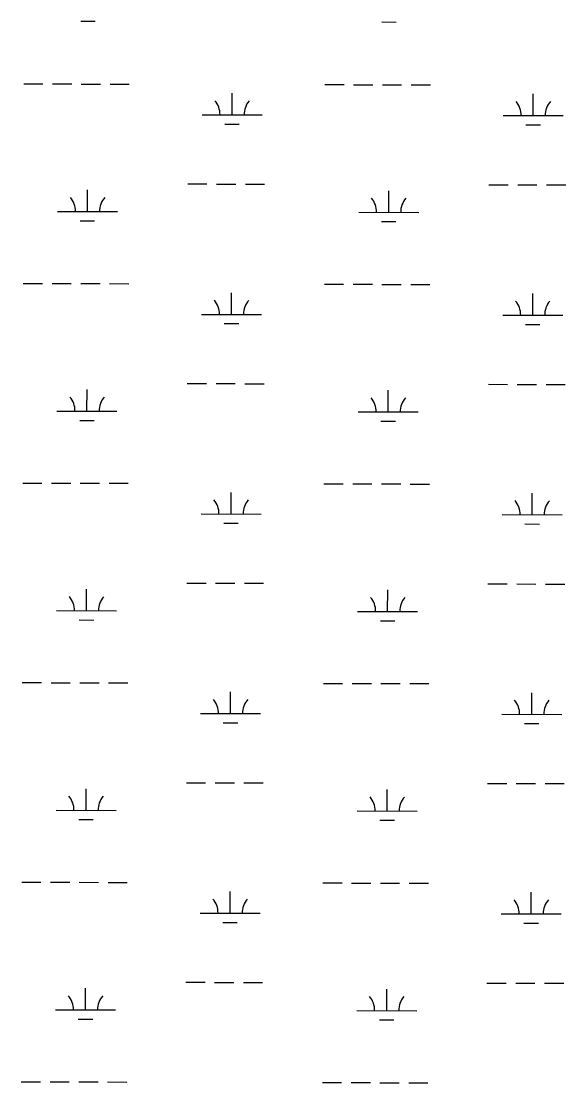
# Model space of a CAD drawing. Extents: x 3172297 to 3210190, y 958463 to 983887.
# Drawn here: x 3193961 to 3194868, y 978679 to 980449 of the extents above; entities that cross this region are included whole.
import ezdxf

# ---------------------------------------------------------------- set-up
doc = ezdxf.new("R2010")
doc.units = 0
doc.layers.add('V-WETL-SWMP', color=7, linetype='Continuous')

msp = doc.modelspace()

# ---------------------------------------------------------------- linework, layer by layer
at = {"layer": 'V-WETL-SWMP'}
for p, q in [((3194059.8, 980448.6), (3194083.8, 980448.5)), ((3194561.7, 980447.4), (3194585.7, 980447.3)), ((3193964.7, 980344.2), (3193996.7, 980344.1)), ((3194012.7, 980344.1), (3194044.7, 980344)), ((3194060.7, 980343.9), (3194092.7, 980343.9)), ((3194108.7, 980343.8), (3194140.7, 980343.8)), ((3194466.6, 980342.9), (3194498.6, 980342.9)), ((3194514.6, 980342.8), (3194546.6, 980342.7)), ((3194562.6, 980342.7), (3194594.6, 980342.6)), ((3194610.6, 980342.6), (3194642.6, 980342.5)), ((3194311.9, 980292.6), (3194312, 980328.6)), ((3194813.8, 980291.3), (3194813.9, 980327.3)), ((3194261.9, 980292.7), (3194361.9, 980292.5)), ((3194299.9, 980277.2), (3194323.9, 980277.1)), ((3194763.8, 980291.5), (3194863.8, 980291.2)), ((3194801.8, 980275.9), (3194825.8, 980275.9)), ((3194238.2, 980177.3), (3194270.2, 980177.3)), ((3194286.2, 980177.2), (3194318.2, 980177.1)), ((3194334.2, 980177.1), (3194366.2, 980177)), ((3194740.1, 980176.1), (3194772.1, 980176)), ((3194788.1, 980176), (3194820.1, 980175.9)), ((3194836.1, 980175.9), (3194868.1, 980175.8)), ((3194071.1, 980131.3), (3194071.1, 980167.3)), ((3194573, 980130.1), (3194573, 980166.1)), ((3194021.1, 980131.4), (3194121.1, 980131.2)), ((3194523, 980130.2), (3194623, 980130)), ((3194059, 980115.9), (3194083, 980115.9)), ((3194560.9, 980114.7), (3194584.9, 980114.6)), ((3193963.9, 980011.5), (3193995.9, 980011.4)), ((3194011.9, 980011.4), (3194043.9, 980011.3)), ((3194059.9, 980011.3), (3194091.9, 980011.2)), ((3194107.9, 980011.2), (3194139.9, 980011.1)), ((3194311.1, 979959.9), (3194311.2, 979995.9)), ((3194465.8, 980010.3), (3194497.8, 980010.2)), ((3194513.8, 980010.2), (3194545.8, 980010.1)), ((3194561.8, 980010), (3194593.8, 980010)), ((3194609.8, 980009.9), (3194641.8, 980009.8)), ((3194813, 979958.7), (3194813.1, 979994.7)), ((3194261.1, 979960), (3194361.1, 979959.8)), ((3194763, 979958.8), (3194863, 979958.5)), ((3194299.1, 979944.5), (3194323.1, 979944.5)), ((3194801, 979943.3), (3194825, 979943.2)), ((3194070.2, 979798.6), (3194070.3, 979834.6)), ((3194237.4, 979844.7), (3194269.4, 979844.6)), ((3194285.4, 979844.5), (3194317.4, 979844.5)), ((3194333.4, 979844.4), (3194365.4, 979844.3)), ((3194739.3, 979843.4), (3194771.3, 979843.3)), ((3194787.3, 979843.3), (3194819.3, 979843.2)), ((3194835.3, 979843.2), (3194867.3, 979843.1)), ((3194572.1, 979797.4), (3194572.2, 979833.4)), ((3194020.2, 979798.8), (3194120.2, 979798.5)), ((3194058.2, 979783.2), (3194082.2, 979783.2)), ((3194522.1, 979797.5), (3194622.1, 979797.3)), ((3194560.1, 979782), (3194584.1, 979781.9)), ((3193963.1, 979678.8), (3193995.1, 979678.8)), ((3194011.1, 979678.7), (3194043.1, 979678.6)), ((3194059.1, 979678.6), (3194091.1, 979678.5)), ((3194107.1, 979678.5), (3194139.1, 979678.4)), ((3194465, 979677.6), (3194497, 979677.5)), ((3194513, 979677.5), (3194545, 979677.4)), ((3194561, 979677.4), (3194593, 979677.3)), ((3194609, 979677.2), (3194641, 979677.2)), ((3194310.3, 979627.2), (3194310.4, 979663.2)), ((3194812.2, 979626), (3194812.3, 979662)), ((3194260.3, 979627.4), (3194360.3, 979627.1)), ((3194762.2, 979626.1), (3194862.2, 979625.9)), ((3194298.2, 979611.8), (3194322.2, 979611.8)), ((3194800.1, 979610.6), (3194824.1, 979610.5)), ((3194069.4, 979466), (3194069.5, 979502)), ((3194236.6, 979512), (3194268.6, 979511.9)), ((3194284.6, 979511.9), (3194316.6, 979511.8)), ((3194332.6, 979511.8), (3194364.6, 979511.7)), ((3194571.3, 979464.7), (3194571.4, 979500.7)), ((3194738.5, 979510.7), (3194770.5, 979510.7)), ((3194786.5, 979510.6), (3194818.5, 979510.5)), ((3194834.5, 979510.5), (3194866.5, 979510.4)), ((3194019.4, 979466.1), (3194119.4, 979465.8)), ((3194521.3, 979464.9), (3194621.3, 979464.6)), ((3194057.4, 979450.6), (3194081.4, 979450.5)), ((3194559.3, 979449.3), (3194583.3, 979449.3)), ((3193962.3, 979346.2), (3193994.3, 979346.1)), ((3194010.3, 979346), (3194042.3, 979346)), ((3194058.3, 979345.9), (3194090.3, 979345.8)), ((3194106.3, 979345.8), (3194138.3, 979345.7)), ((3194464.2, 979344.9), (3194496.2, 979344.8)), ((3194512.2, 979344.8), (3194544.2, 979344.7)), ((3194560.2, 979344.7), (3194592.2, 979344.6)), ((3194608.2, 979344.6), (3194640.2, 979344.5)), ((3194309.5, 979294.6), (3194309.5, 979330.6)), ((3194811.4, 979293.3), (3194811.4, 979329.3)), ((3194259.5, 979294.7), (3194359.5, 979294.4)), ((3194761.4, 979293.4), (3194861.4, 979293.2)), ((3194297.4, 979279.2), (3194321.4, 979279.1)), ((3194799.3, 979277.9), (3194823.3, 979277.9)), ((3194235.8, 979179.3), (3194267.8, 979179.2)), ((3194283.8, 979179.2), (3194315.8, 979179.1)), ((3194331.8, 979179.1), (3194363.8, 979179)), ((3194068.6, 979133.3), (3194068.7, 979169.3)), ((3194570.5, 979132.1), (3194570.6, 979168.1)), ((3194737.7, 979178.1), (3194769.7, 979178)), ((3194785.7, 979178), (3194817.7, 979177.9)), ((3194833.7, 979177.8), (3194865.7, 979177.8)), ((3194018.6, 979133.4), (3194118.6, 979133.2)), ((3194520.5, 979132.2), (3194620.5, 979131.9)), ((3194056.5, 979117.9), (3194080.5, 979117.8)), ((3194558.5, 979116.7), (3194582.5, 979116.6)), ((3193961.4, 979013.5), (3193993.4, 979013.4)), ((3194009.4, 979013.4), (3194041.4, 979013.3)), ((3194057.4, 979013.3), (3194089.4, 979013.2)), ((3194105.4, 979013.1), (3194137.4, 979013.1)), ((3194463.3, 979012.2), (3194495.3, 979012.2)), ((3194511.3, 979012.1), (3194543.3, 979012.1)), ((3194559.3, 979012), (3194591.3, 979011.9)), ((3194607.3, 979011.9), (3194639.3, 979011.8)), ((3194308.6, 978961.9), (3194308.7, 978997.9)), ((3194810.5, 978960.6), (3194810.6, 978996.6)), ((3194258.6, 978962), (3194358.6, 978961.8)), ((3194760.5, 978960.8), (3194860.5, 978960.5)), ((3194296.6, 978946.5), (3194320.6, 978946.4)), ((3194798.5, 978945.2), (3194822.5, 978945.2)), ((3194234.9, 978846.6), (3194266.9, 978846.6)), ((3194282.9, 978846.5), (3194314.9, 978846.4)), ((3194330.9, 978846.4), (3194362.9, 978846.3)), ((3194736.8, 978845.4), (3194768.8, 978845.3)), ((3194784.8, 978845.3), (3194816.8, 978845.2)), ((3194832.8, 978845.2), (3194864.8, 978845.1)), ((3194067.8, 978800.6), (3194067.8, 978836.6)), ((3194569.7, 978799.4), (3194569.8, 978835.4)), ((3194017.8, 978800.7), (3194117.8, 978800.5)), ((3194519.7, 978799.5), (3194619.7, 978799.3)), ((3194055.7, 978785.2), (3194079.7, 978785.2)), ((3194557.6, 978784), (3194581.6, 978783.9)), ((3193960.6, 978680.8), (3193992.6, 978680.7)), ((3194008.6, 978680.7), (3194040.6, 978680.6)), ((3194056.6, 978680.6), (3194088.6, 978680.5)), ((3194104.6, 978680.5), (3194136.6, 978680.4)), ((3194462.5, 978679.6), (3194494.5, 978679.5)), ((3194510.5, 978679.5), (3194542.5, 978679.4)), ((3194558.5, 978679.3), (3194590.5, 978679.3)), ((3194606.5, 978679.2), (3194638.5, 978679.1))]:
    msp.add_line(p, q, dxfattribs=at)
for centre, start, end in [((3194256.7, 980293.2), 359.0865, 40.6302), ((3194367.2, 980292.9), 139.0865, 180.6302), ((3194758.6, 980292), 359.0865, 40.6302), ((3194869.1, 980291.7), 139.0865, 180.6302), ((3194015.8, 980131.9), 359.0865, 40.6302), ((3194126.3, 980131.7), 139.0865, 180.6302), ((3194517.7, 980130.7), 359.0865, 40.6302), ((3194628.2, 980130.4), 139.0865, 180.6302), ((3194255.9, 979960.5), 359.0865, 40.6302), ((3194366.3, 979960.3), 139.0865, 180.6302), ((3194757.8, 979959.3), 359.0865, 40.6302), ((3194868.2, 979959), 139.0865, 180.6302), ((3194015, 979799.3), 359.0865, 40.6302), ((3194125.5, 979799), 139.0865, 180.6302), ((3194516.9, 979798), 359.0865, 40.6302), ((3194627.4, 979797.7), 139.0865, 180.6302), ((3194255, 979627.8), 359.0865, 40.6302), ((3194365.5, 979627.6), 139.0865, 180.6302), ((3194756.9, 979626.6), 359.0865, 40.6302), ((3194867.4, 979626.3), 139.0865, 180.6302), ((3194014.2, 979466.6), 359.0865, 40.6302), ((3194124.6, 979466.3), 139.0865, 180.6302), ((3194516.1, 979465.3), 359.0865, 40.6302), ((3194626.6, 979465.1), 139.0865, 180.6302), ((3194254.2, 979295.2), 359.0865, 40.6302), ((3194364.7, 979294.9), 139.0865, 180.6302), ((3194756.1, 979293.9), 359.0865, 40.6302), ((3194866.6, 979293.7), 139.0865, 180.6302), ((3194013.3, 979133.9), 359.0865, 40.6302), ((3194123.8, 979133.6), 139.0865, 180.6302), ((3194515.2, 979132.7), 359.0865, 40.6302), ((3194625.7, 979132.4), 139.0865, 180.6302), ((3194253.4, 978962.5), 359.0865, 40.6302), ((3194363.9, 978962.2), 139.0865, 180.6302), ((3194755.3, 978961.3), 359.0865, 40.6302), ((3194865.8, 978961), 139.0865, 180.6302), ((3194012.5, 978801.2), 359.0865, 40.6302), ((3194123, 978801), 139.0865, 180.6302), ((3194514.4, 978800), 359.0865, 40.6302), ((3194624.9, 978799.7), 139.0865, 180.6302)]:
    msp.add_arc(centre, 35.2, start, end, dxfattribs=at)

doc.saveas('drawing.dxf')
